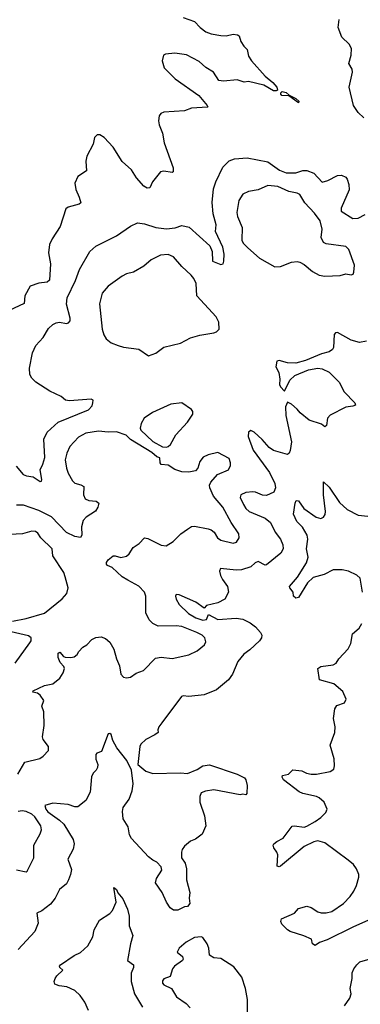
# Model space of a CAD drawing. Extents: x 1603745 to 1745082, y 385868 to 533966.
# Tile 611 of 646: x 1661127 to 1663580, y 492841 to 499921. Entities that reach past the tile are written whole.
import ezdxf

# ---------------------------------------------------------------- set-up
doc = ezdxf.new("R2010")
doc.units = 0

msp = doc.modelspace()

# ---------------------------------------------------------------- linework, layer by layer
at = {"layer": '0CON20XD'}
for points in [[(1662305, 499937.8), (1662385, 499908.6), (1662426.5, 499865), (1662467.1, 499835), (1662505, 499820), (1662575, 499806.4), (1662614.4, 499805.6), (1662665, 499816.2), (1662695, 499811.2), (1662706.7, 499805), (1662720, 499765), (1662741.2, 499731.2), (1662766.1, 499706.1), (1662775, 499660), (1662796.7, 499625), (1662895, 499514), (1662950.3, 499470.3), (1662978, 499435), (1662983.3, 499415), (1662975, 499408.8), (1662955, 499410.8), (1662885, 499450), (1662775, 499476), (1662743, 499473), (1662692.3, 499487.7), (1662595, 499480), (1662560, 499485), (1662523.8, 499545), (1662467.8, 499577.8), (1662420.2, 499620.2), (1662328.5, 499668.5), (1662245, 499681.2), (1662176.7, 499673.3), (1662162.5, 499665), (1662153.5, 499625), (1662168.1, 499575), (1662246, 499496), (1662416.7, 499375), (1662477.5, 499305), (1662482.5, 499295), (1662478.8, 499291.2), (1662365, 499284.2), (1662315, 499265.8), (1662165, 499257.1), (1662143.2, 499246.8), (1662130.6, 499229.4), (1662126.9, 499195), (1662131.1, 499165), (1662155.5, 499105), (1662167.1, 499035), (1662232, 498855), (1662232.5, 498827.5), (1662225, 498822.5), (1662165, 498831.2), (1662141.7, 498828.3), (1662083.9, 498756.1), (1662065, 498712.5), (1662045, 498710), (1662022, 498725), (1661968.6, 498785), (1661931.2, 498841.2), (1661865, 498901.2), (1661799.4, 499005), (1661735, 499074), (1661705, 499093.8), (1661685, 499093.3), (1661666.7, 499075), (1661656.2, 499025), (1661610.7, 498940.7)], [(1663605, 499216), (1663564, 499255), (1663531.2, 499305), (1663500.6, 499435), (1663524.2, 499545), (1663522, 499565), (1663497.5, 499605), (1663513.3, 499666.7), (1663515.7, 499715), (1663500, 499745), (1663447, 499795), (1663421.4, 499865), (1663428.6, 499921.4)], [(1663135, 499323.3), (1663065, 499372.5), (1663015, 499376.7), (1663006.7, 499385), (1663006.7, 499395), (1663016.2, 499403.8), (1663045, 499398), (1663067.5, 499377.5), (1663116.7, 499355), (1663137.5, 499335), (1663135, 499323.3)], [(1661610.7, 498940.7), (1661604.3, 498905), (1661608.8, 498835), (1661545, 498793.3), (1661524.1, 498745.9), (1661530.3, 498700.3), (1661556.2, 498645), (1661566.7, 498605), (1661555, 498594), (1661475, 498574), (1661458.3, 498561.7), (1661417.5, 498435), (1661360.8, 498345), (1661342.5, 498305), (1661334, 498245), (1661349.4, 498165), (1661342.2, 498047.8), (1661325, 498034.3), (1661265, 498026.7), (1661203.3, 498005), (1661163.8, 497935), (1661158.8, 497881.2), (1661050.3, 497829.7)], [(1662598, 498185), (1662599.4, 498235), (1662589.1, 498285), (1662537, 498397), (1662540.9, 498445), (1662519.2, 498525), (1662513.4, 498606.6), (1662523.8, 498705), (1662538.5, 498755), (1662590.3, 498859.7), (1662635, 498906), (1662675, 498920), (1662765, 498928.9), (1662915, 498898.2), (1662998.5, 498838.5), (1663045, 498819.8), (1663115, 498818.9), (1663165, 498836.9), (1663195, 498836.4), (1663245, 498818.1), (1663305, 498752.5), (1663345.8, 498764.2), (1663415, 498801.2), (1663445, 498803.3), (1663475, 498788), (1663485.5, 498775.5), (1663498, 498735), (1663498.8, 498698.8), (1663441.5, 498565), (1663442.7, 498545), (1663525, 498491.5), (1663565, 498494.3), (1663615, 498519.2)], [(1663325, 498077.5), (1663435, 498082), (1663475, 498092.5), (1663515, 498086.7), (1663527.7, 498092.3), (1663533.9, 498106.1), (1663538, 498155), (1663497.6, 498267.6), (1663475, 498289.2), (1663335, 498310), (1663315, 498318), (1663297.5, 498355), (1663305.5, 498415.5), (1663291.5, 498475), (1663250.8, 498530.7), (1663181.4, 498605), (1663145, 498663.8), (1663125, 498673.8), (1663065, 498685.6), (1662985, 498720.6), (1662915, 498727.8), (1662845, 498698.6), (1662774.5, 498685.5), (1662735, 498666), (1662705, 498620), (1662690, 498535), (1662695.6, 498505), (1662728, 498428), (1662726.7, 498335), (1662735.7, 498315), (1662770.6, 498280.6), (1662855, 498205.7), (1662964.3, 498144.3), (1663005, 498147.5), (1663085, 498178.1), (1663125, 498181.4), (1663145, 498177.5), (1663175, 498160), (1663235, 498110), (1663284.3, 498084.3), (1663325, 498077.5)], [(1661101.1, 496711.1), (1661151.5, 496651.5), (1661175, 496640), (1661223.6, 496633.6), (1661275, 496600), (1661285, 496602.5), (1661287.5, 496615), (1661274.3, 496685), (1661292.5, 496725), (1661306.9, 496773.1), (1661301.4, 496905), (1661324.4, 496955), (1661404.3, 497025.7), (1661622, 497115), (1661648.8, 497145), (1661653.8, 497165), (1661656.2, 497186.2), (1661641.7, 497191.7), (1661485, 497179.2), (1661457.5, 497185), (1661425, 497212), (1661345, 497248.9), (1661243.7, 497313.7), (1661213.6, 497343.6), (1661200.3, 497370.3), (1661198, 497415), (1661220, 497525), (1661242.8, 497577.2), (1661295.8, 497635), (1661335, 497700), (1661365, 497729.2), (1661388.7, 497741.3), (1661414.4, 497745.6), (1661465, 497737.5), (1661478.8, 497741.2), (1661491.2, 497755), (1661491.4, 497775), (1661463.1, 497875), (1661468.7, 497921.3), (1661530, 498045), (1661557.8, 498125), (1661632, 498255), (1661675, 498292.5), (1661825, 498366), (1661924.5, 498435.5), (1661975, 498459.2), (1662025, 498453.5), (1662107.5, 498427.5), (1662185, 498416.1), (1662246.6, 498423.4), (1662295, 498441.8), (1662348.6, 498428.6), (1662495.8, 498295), (1662512.9, 498255), (1662515, 498184), (1662575, 498160), (1662593.3, 498166.7), (1662598, 498185)], [(1662055, 497504.3), (1662107.4, 497522.6), (1662165, 497565.8), (1662285, 497594.2), (1662355.9, 497634.1), (1662425, 497653.3), (1662525, 497668.8), (1662545, 497676), (1662562.5, 497695), (1662561.4, 497745), (1662542.9, 497785), (1662402.5, 497935), (1662396.7, 498025), (1662380.9, 498060.9), (1662362, 498085), (1662295, 498146.2), (1662235, 498216), (1662195, 498232), (1662141.2, 498228.8), (1662073.3, 498195), (1662021.7, 498148.3), (1661945.5, 498104.5), (1661895, 498092.5), (1661865, 498077.5), (1661765, 498004.3), (1661721.1, 497955), (1661701.7, 497878.3), (1661720, 497695), (1661732.5, 497655), (1661750, 497625), (1661785, 497598), (1661835, 497577.1), (1661875.6, 497565.6), (1661985, 497550.8), (1662055, 497504.3)], [(1663625, 497608.8), (1663575, 497600.8), (1663515, 497617.5), (1663415, 497671.2), (1663400.5, 497669.5), (1663391.7, 497658.3), (1663387.5, 497565), (1663380.9, 497549.1), (1663356.9, 497533.1), (1663301.4, 497518.6), (1663185, 497469.2), (1663115, 497450.9), (1663055, 497454.2), (1662995, 497470), (1662980, 497465), (1662972.5, 497425), (1662992.5, 497385), (1663000, 497335), (1662997, 497297), (1663005, 497280), (1663035, 497250), (1663072, 497328), (1663108.1, 497361.9), (1663207.9, 497402.1), (1663275, 497414.3), (1663305, 497410.8), (1663355, 497386.8), (1663427.9, 497315), (1663464.7, 497244.7), (1663540, 497165), (1663545, 497150), (1663525, 497141.2), (1663475, 497134.3), (1663363.7, 497076.3), (1663344.2, 497055), (1663337.3, 497002.7), (1663325, 496993.3), (1663301.7, 497011.7), (1663211.4, 497041.4), (1663145.8, 497095), (1663125, 497121.2), (1663085, 497156.7), (1663055, 497170), (1663041.7, 497138.3), (1663044, 497075), (1663083.5, 496885), (1663075, 496822.5), (1663067.1, 496802.9), (1663055.8, 496794.2), (1662955, 496823.8), (1662923.5, 496845), (1662872.9, 496902.9), (1662815, 496955.6), (1662792.5, 496967.5), (1662774, 496955), (1662773.1, 496925), (1662807.6, 496825), (1662926.5, 496665), (1662963.6, 496585), (1662968.5, 496555), (1662956.4, 496523.6), (1662905, 496498.9), (1662875, 496501.1), (1662825, 496522.9), (1662805, 496525.6), (1662755, 496520.5), (1662718.8, 496505), (1662714.4, 496485), (1662738.9, 496435), (1662756, 496406), (1662779.2, 496385), (1662895, 496337.1), (1662933.1, 496305), (1662967.8, 496235), (1663005.7, 496185), (1663022, 496145), (1663023.3, 496115), (1663008.8, 496085), (1662905, 496000), (1662895, 495998.8), (1662845, 496024), (1662823.8, 496015), (1662792.5, 495987.5), (1662724.7, 495965.3), (1662685, 495963.1), (1662572.5, 495975), (1662565.7, 495955), (1662573.6, 495925), (1662587.9, 495895), (1662624.6, 495845), (1662630.9, 495805), (1662604.5, 495755), (1662555, 495726.7), (1662472.7, 495707.3), (1662455, 495688.8), (1662395, 495732.2), (1662275, 495784.2), (1662252.7, 495787.3), (1662248.8, 495775), (1662254.4, 495755), (1662275.5, 495715), (1662342.1, 495652.1), (1662395, 495619.3), (1662445, 495603.8), (1662471.6, 495608.4), (1662486.7, 495643.3), (1662555, 495606.8), (1662685, 495616.7), (1662735, 495610.8), (1662786.5, 495585), (1662826.2, 495555), (1662862.1, 495515), (1662869.6, 495495), (1662868.2, 495475), (1662855, 495454.2), (1662785, 495388.8), (1662740.9, 495359.1), (1662698, 495305), (1662658.8, 495215), (1662631.2, 495175), (1662545, 495102), (1662455, 495067.1), (1662345, 495053.8), (1662305, 495058.8), (1662293.3, 495055), (1662150, 494865), (1662130, 494835), (1662122.5, 494815), (1662123.3, 494795), (1662101.2, 494778.8), (1662034.2, 494745.8), (1661999.5, 494710.5), (1661992, 494695), (1661976.7, 494565), (1662036, 494516), (1662085, 494501.2), (1662285, 494504.3), (1662335, 494499.2), (1662405, 494530), (1662445, 494556.4), (1662495, 494562.1), (1662693.3, 494495), (1662745, 494469.2), (1662755.7, 494455), (1662764.2, 494415), (1662763, 494357), (1662755, 494347.5), (1662735, 494351.2), (1662713.9, 494346.1), (1662525, 494382.5), (1662465, 494374), (1662435, 494362.5), (1662424, 494335), (1662424.3, 494295), (1662458.6, 494195), (1662466.9, 494123.1), (1662442, 494065), (1662392.8, 494027.2), (1662357.3, 494012.7), (1662315, 493978.8), (1662296.2, 493955), (1662291.2, 493935), (1662293.3, 493895), (1662318.8, 493855), (1662328, 493815), (1662328.8, 493735), (1662352, 493645), (1662346.7, 493605), (1662351.2, 493565), (1662336, 493544), (1662315, 493541.2), (1662265, 493517.5), (1662235, 493517.5), (1662210, 493535), (1662184.3, 493575), (1662154.1, 493644.1), (1662106, 493715), (1662112, 493745), (1662150.8, 493805), (1662145, 493830), (1662113.4, 493863.4), (1662085, 493876), (1662055, 493900), (1661932.1, 494032.1), (1661918.8, 494058.8), (1661907.9, 494117.9), (1661872, 494175), (1661867.8, 494227.8), (1661872.1, 494255), (1661916.2, 494315), (1661936.2, 494375), (1661944, 494425), (1661932.5, 494525), (1661898.8, 494595), (1661826, 494685), (1661798.3, 494738.3), (1661785, 494780), (1661775, 494788.8), (1661765, 494786.7), (1661715, 494657.5), (1661682.9, 494647.1), (1661674.2, 494635.8), (1661674.5, 494604.5), (1661688.6, 494565), (1661686.2, 494543.8), (1661677.5, 494525), (1661655, 494502.5), (1661645, 494477.5), (1661634, 494365), (1661604.2, 494305.8), (1661545, 494260), (1661525, 494261.1), (1661475, 494278.5), (1661365, 494288.1), (1661308.8, 494271.2), (1661314.4, 494245), (1661330.6, 494225), (1661414.6, 494165), (1661445.5, 494135.5), (1661512.9, 494025), (1661518.8, 493995), (1661512.7, 493957.3), (1661474, 493885), (1661499.1, 493809.1), (1661493.5, 493775), (1661477.5, 493735), (1661463, 493707), (1661412.5, 493665), (1661382.2, 493605), (1661349.1, 493560.9), (1661286.6, 493513.4), (1661250, 493495), (1661260.6, 493425), (1661235.3, 493364.7), (1661114.7, 493235.3)], [(1662185, 496847.5), (1662195, 496852.5), (1662213.8, 496866.2), (1662252.5, 496935), (1662335, 497027.1), (1662373.1, 497085), (1662374.3, 497104.3), (1662365, 497118), (1662295, 497166.2), (1662215, 497156.7), (1662083.7, 497096.3), (1662024.5, 497055.5), (1662001.7, 497018.3), (1661994.5, 496984.5), (1661999.3, 496969.3), (1662085, 496887.1), (1662155, 496850), (1662185, 496847.5)], [(1661113.7, 494496.3), (1661165, 494582), (1661271.7, 494608.3), (1661295, 494624), (1661333.8, 494665), (1661334.2, 494695), (1661296.8, 494745), (1661291.4, 494765), (1661304.3, 494845), (1661300, 494945), (1661286, 494985), (1661301.1, 495025), (1661273.7, 495063.7), (1661255, 495076.9), (1661222.5, 495085), (1661223.3, 495095), (1661305, 495134.3), (1661365, 495146.2), (1661415, 495186.7), (1661440, 495225), (1661448.8, 495255), (1661445, 495270), (1661418.5, 495298.5), (1661403.3, 495335), (1661405, 495366.2), (1661415, 495372), (1661442.2, 495342.2), (1661455, 495336.7), (1661496, 495334), (1661519.5, 495340.5), (1661540, 495355), (1661551.7, 495378.3), (1661580.7, 495409.3), (1661610, 495425), (1661647.5, 495465), (1661675, 495478), (1661713, 495483), (1661745, 495470), (1661776.7, 495445), (1661806, 495395), (1661824.3, 495324.3), (1661845.7, 495275), (1661856.2, 495215), (1661875, 495193.8), (1661895, 495187.5), (1661925, 495194.2), (1661965, 495221.4), (1662018.9, 495241.1), (1662105, 495330), (1662145, 495335.8), (1662225, 495327.8), (1662345, 495353.5), (1662405, 495382.2), (1662458.1, 495425), (1662467, 495447), (1662460.8, 495475), (1662440, 495495), (1662403.8, 495515), (1662295, 495556.4), (1662255, 495562.9), (1662125, 495560), (1662085, 495580), (1662060, 495605), (1662036, 495655), (1662034.2, 495775), (1662026, 495805), (1661985, 495847.1), (1661905, 495891.1), (1661864.2, 495914.2), (1661792.3, 495982.3), (1661760, 495995), (1661752, 496005), (1661752.7, 496017.3), (1661765, 496036.7), (1661800, 496065), (1661815, 496066.7), (1661855, 496054.3), (1661896.2, 496063.8), (1661915, 496080), (1661945, 496126.2), (1661986.8, 496153.2), (1662025.8, 496194.2), (1662050.7, 496190.7), (1662145, 496141.8), (1662181.4, 496138.6), (1662231.1, 496168.9), (1662288.1, 496225), (1662335, 496258.5), (1662365, 496275.5), (1662385, 496278.2), (1662485, 496260.9), (1662505, 496252.5), (1662526.6, 496236.6), (1662551.1, 496195), (1662575, 496179.2), (1662665, 496155.8), (1662688.8, 496165), (1662708, 496195), (1662704.2, 496225), (1662648.9, 496305), (1662590, 496415), (1662522.9, 496495), (1662495.4, 496555), (1662494.6, 496575), (1662502.7, 496595), (1662550.5, 496649.5), (1662630, 496685), (1662646, 496715), (1662646, 496735), (1662635, 496766.7), (1662555, 496809.2), (1662485, 496791.9), (1662447.5, 496775), (1662424.3, 496745), (1662409.2, 496695), (1662392, 496678), (1662345, 496666.2), (1662295, 496668.9), (1662245, 496685.8), (1662195, 496718.8), (1662145, 496722.5), (1662137.5, 496735), (1662135, 496770), (1662115, 496777.5), (1662077.6, 496807.6), (1661925, 496902.3), (1661892.7, 496932.7), (1661825, 496958.2), (1661765, 496955.5), (1661695, 496962.5), (1661602.8, 496947.2), (1661550.2, 496919.8), (1661488.6, 496851.4), (1661465.4, 496804.6), (1661453.8, 496755), (1661462.9, 496695), (1661475, 496660), (1661506.9, 496605), (1661525, 496588.1), (1661567.4, 496577.4), (1661588.8, 496565), (1661585.6, 496505), (1661599.2, 496475), (1661625, 496464.4), (1661678.3, 496458.3), (1661696.2, 496445), (1661690.8, 496415), (1661673.4, 496386.6), (1661605, 496344.5), (1661585, 496320.8), (1661571.8, 496275), (1661575.6, 496214.4), (1661565, 496196.7), (1661525, 496204.3), (1661465, 496234.5), (1661355, 496345.4), (1661265, 496391.4), (1661155, 496429.5), (1661105, 496430)], [(1663596.8, 495805), (1663579.4, 495905), (1663555, 495927.8), (1663495.3, 495955.3), (1663450, 495965), (1663385, 495963.8), (1663319.4, 495930.6), (1663239.9, 495910.1), (1663199, 495871), (1663135, 495766.7), (1663115, 495761.2), (1663100, 495775), (1663095.7, 495805), (1663071.9, 495835), (1663070.6, 495845), (1663127.1, 495912.9), (1663192.4, 496015), (1663204.2, 496055), (1663191.9, 496115), (1663202.1, 496185), (1663197.7, 496215), (1663162.7, 496272.7), (1663123.6, 496313.6), (1663098.2, 496365), (1663111.5, 496445), (1663117.5, 496462.5), (1663135, 496460.6), (1663174.4, 496405), (1663262.6, 496342.6), (1663295, 496334.5), (1663315, 496344.3), (1663326.3, 496363.7), (1663329.1, 496385), (1663315.5, 496504.5), (1663315, 496597.5), (1663355, 496560), (1663429.3, 496449.3), (1663485, 496398.5), (1663565, 496359.1), (1663635, 496351.4)], [(1661075.4, 495595.4), (1661174, 495616), (1661305, 495654.3), (1661433.4, 495756.6), (1661465.6, 495795), (1661476.9, 495835), (1661453.5, 495913.5), (1661444.3, 495945), (1661365.6, 496065), (1661360.5, 496115), (1661279.2, 496195), (1661258.6, 496228.6), (1661241.3, 496241.3), (1661215, 496242.2), (1661147.3, 496222.7), (1661055, 496219.5)], [(1663660, 493455), (1663525, 493395.9), (1663342.5, 493305), (1663285.6, 493284.4), (1663255, 493264), (1663236.7, 493275), (1663228.3, 493308.3), (1663173.9, 493333.9), (1663073.8, 493365), (1663055, 493375.8), (1663015, 493417.5), (1663008.8, 493435), (1663013.3, 493455), (1663105, 493496.7), (1663135, 493528.8), (1663195, 493545.8), (1663225.6, 493535.6), (1663274.6, 493504.6), (1663297.4, 493497.4), (1663335, 493497.5), (1663375, 493507.3), (1663458.9, 493565), (1663506.5, 493615), (1663534.5, 493655), (1663553.5, 493695), (1663570.5, 493755), (1663569.5, 493775), (1663553.6, 493815), (1663530.4, 493845), (1663493.3, 493876.7), (1663325, 494002.7), (1663275, 494016.4), (1663245, 494009.7), (1663175.6, 493975), (1663005, 493834.2), (1662995, 493830), (1662981.2, 493835), (1662987.1, 493915), (1662980, 493935), (1662957.5, 493965), (1662952, 493985), (1662956.2, 493995), (1662977.9, 494012.1), (1663025.5, 494034.5), (1663089.5, 494120.5), (1663106, 494124), (1663175, 494115.6), (1663195, 494122.5), (1663255.2, 494154.8), (1663296.7, 494185), (1663331.2, 494218.8), (1663341.2, 494245), (1663320, 494295), (1663284.5, 494325), (1663265, 494335.3), (1663166.4, 494356.4), (1663138.7, 494368.7), (1663028, 494455), (1663016.7, 494475), (1663020, 494485), (1663062.5, 494495), (1663094, 494526), (1663159.1, 494519.1), (1663192.6, 494502.6), (1663225, 494495.6), (1663265, 494495.6), (1663364.1, 494515.9), (1663388.8, 494531.2), (1663393.9, 494556.1), (1663390.6, 494605), (1663364, 494705), (1663395.8, 494795), (1663400, 494835), (1663387.5, 494895), (1663397.5, 494965), (1663411.7, 494988.3), (1663465, 495008.8), (1663479.2, 495035), (1663455, 495090.8), (1663389.2, 495145), (1663286.7, 495175), (1663273.8, 495255), (1663295, 495270), (1663385, 495280.8), (1663407, 495293), (1663426.2, 495325), (1663493.2, 495396.8), (1663511.4, 495435), (1663524.2, 495505), (1663572, 495545), (1663591.7, 495578.3)], [(1661095, 495294.4), (1661201.1, 495438.9), (1661208.6, 495455), (1661208.6, 495475), (1661190.9, 495490.9), (1661065, 495519.7)], [(1661105, 493808.1), (1661173.9, 493793.9), (1661181.7, 493798.3), (1661228.2, 493895), (1661228.2, 493985), (1661275, 494066), (1661284.5, 494095), (1661280, 494125), (1661235, 494189.2), (1661215, 494207.1), (1661173.9, 494226.1), (1661145, 494231.2), (1661115, 494228.1)], [(1661623.1, 492795), (1661595.2, 492855.2), (1661563.1, 492905), (1661525, 492939.8), (1661466.3, 492966.3), (1661412.3, 492972.3), (1661378.8, 492985), (1661376, 493005), (1661383, 493027), (1661394.5, 493045.5), (1661436.7, 493085), (1661416.2, 493105), (1661414, 493115), (1661421.2, 493125), (1661519.5, 493190.5), (1661565, 493213.8), (1661618.8, 493261.2), (1661654.3, 493325.7), (1661664.2, 493375), (1661702, 493445), (1661775, 493493.3), (1661794.7, 493515.3), (1661822, 493575), (1661805, 493680), (1661825, 493666.7), (1661832.5, 493642.5), (1661868.7, 493598.7), (1661904.1, 493524.1), (1661914.6, 493475), (1661915.4, 493405.4), (1661941.4, 493335), (1661924.4, 493275), (1661903.3, 493155), (1661946, 493125), (1661946, 493105), (1661928.6, 493065), (1661928.6, 493005), (1661954.5, 492915), (1662010.5, 492820.5)], [(1662768.1, 492785), (1662766.7, 492875), (1662754.3, 492955), (1662725.6, 493035), (1662669.4, 493109.4), (1662575, 493170.6), (1662524.5, 493174.5), (1662493.3, 493195), (1662488, 493245), (1662477.5, 493275), (1662445, 493320), (1662435, 493326.7), (1662385, 493320), (1662325, 493287.5), (1662276, 493245), (1662262, 493215), (1662300, 493185), (1662303.8, 493165), (1662298.8, 493155), (1662242.2, 493115), (1662228.5, 493095), (1662209.5, 493040.5), (1662165, 493023.8), (1662155, 493010), (1662155, 492993.3), (1662165, 492980), (1662220, 492955), (1662256, 492895), (1662327, 492847), (1662354.5, 492814.5)], [(1663465, 492830.6), (1663505, 492884), (1663514.4, 492915), (1663507.8, 492955), (1663520.8, 493025), (1663522, 493068), (1663532.9, 493095), (1663555.8, 493125), (1663576.7, 493145), (1663685, 493176.2)]]:
    msp.add_lwpolyline(points, dxfattribs=at)

doc.saveas('drawing.dxf')
